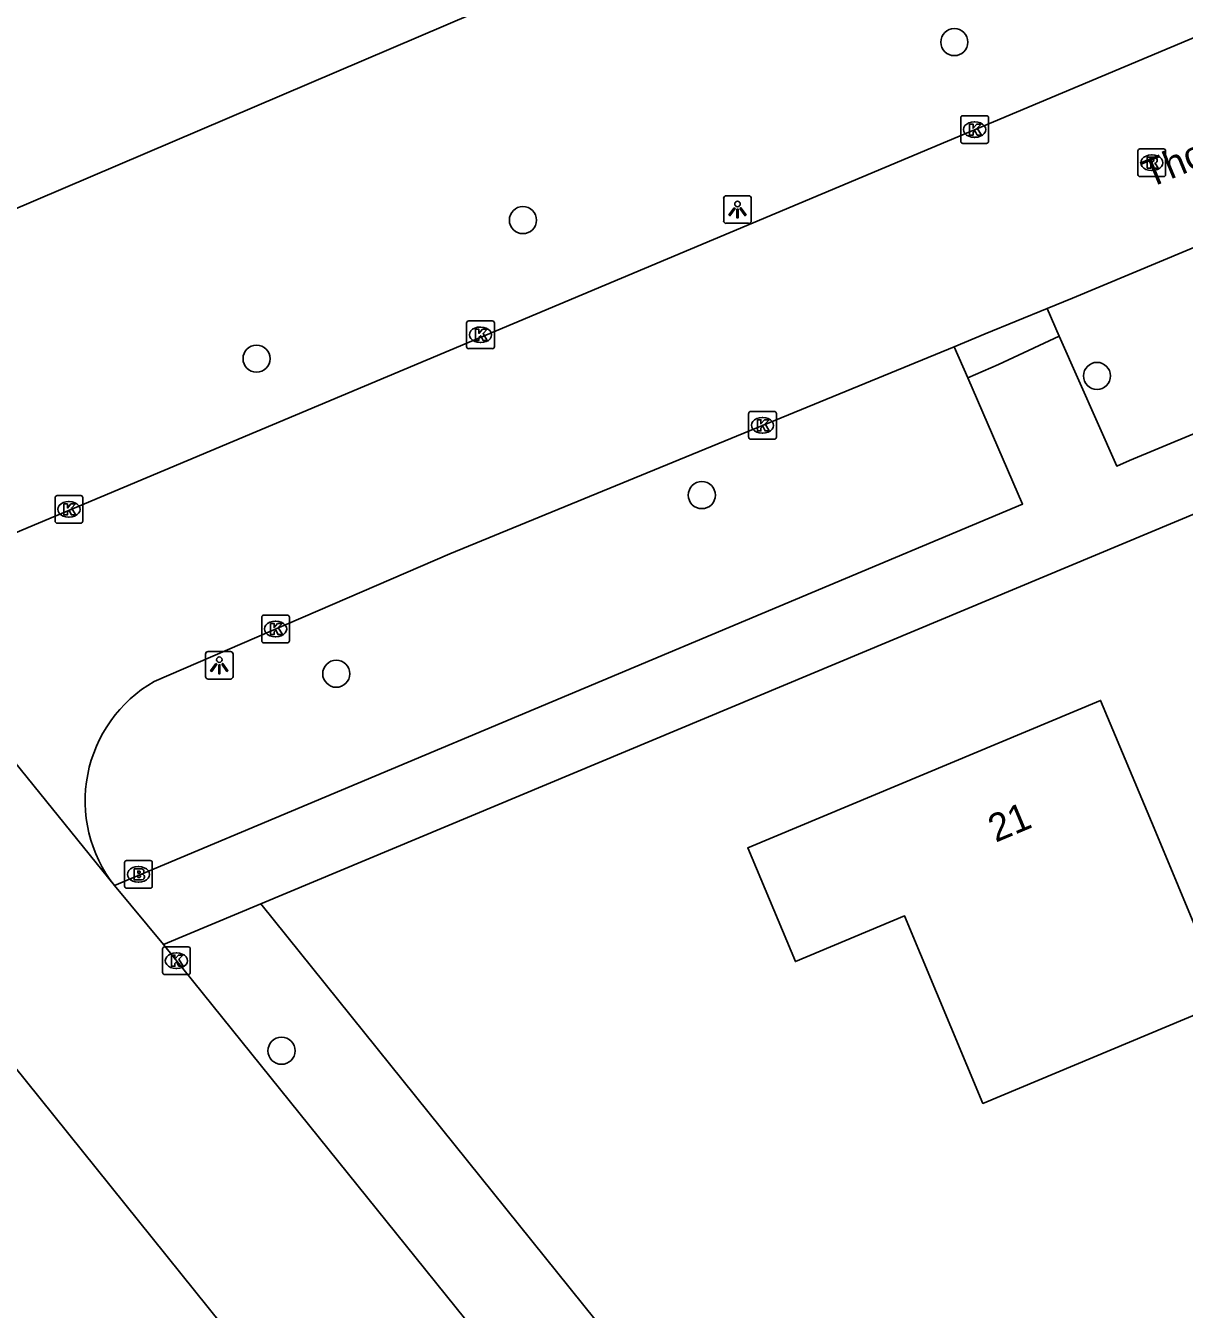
# Model space of a CAD drawing. Extents: x 162417 to 163721, y 384268 to 385416.
# Drawn here: x 163408.28 to 163450.09, y 384869.22 to 384915.55 of the extents above; entities that cross this region are included whole.
import ezdxf

# ---------------------------------------------------------------- set-up
doc = ezdxf.new("R2010")
doc.units = 0
for name, color, linetype in [('IMGEO_Berm_groen', 7, 'Continuous'), ('IMGEO_Boom', 7, 'Continuous'), ('IMGEO_Brandkraan', 7, 'Continuous'), ('IMGEO_Groenvoorziening', 7, 'Continuous'), ('IMGEO_Kolk', 7, 'Continuous'), ('IMGEO_Lichtpunt', 7, 'Continuous'), ('IMGEO_Openbare_ruimte_label', 7, 'Continuous'), ('IMGEO_Pand', 7, 'Continuous'), ('IMGEO_Pand_nummerreeks', 7, 'Continuous'), ('IMGEO_Rijbaan_lokaal_gesloten', 7, 'Continuous'), ('IMGEO_Rioolput', 7, 'Continuous'), ('IMGEO_Voetpad_open', 7, 'Continuous')]:
    doc.layers.add(name, color=color, linetype=linetype)

msp = doc.modelspace()

# ---------------------------------------------------------------- linework, layer by layer
at = {"layer": 'IMGEO_Berm_groen'}
msp.add_lwpolyline([(163435.391, 384860.693), (163416.764, 384883.847)], dxfattribs=at)
at = {"layer": 'IMGEO_Boom'}
for centre in [(163441.79, 384914.955), (163426.222, 384908.53), (163416.608, 384903.528), (163446.943, 384902.906), (163432.679, 384898.604), (163419.485, 384892.156), (163417.51, 384878.548)]:
    msp.add_circle(centre, 0.489, dxfattribs=at)
at = {"layer": 'IMGEO_Brandkraan'}
for p, q in [((163411.845, 384884.488), (163411.845, 384885.34)), ((163411.92, 384885.414), (163412.772, 384885.414)), ((163412.846, 384885.34), (163412.846, 384884.488)), ((163412.333, 384885.194), (163412.358, 384885.194)), ((163412.772, 384884.414), (163411.92, 384884.414)), ((163412.356, 384884.634), (163412.331, 384884.634))]:
    msp.add_line(p, q, dxfattribs=at)
for points in [[(163411.845, 384884.488), (163411.845, 384885.34)], [(163411.92, 384885.414), (163412.772, 384885.414)], [(163412.846, 384885.34), (163412.846, 384884.488)], [(163412.193, 384885.114), (163412.193, 384884.714), (163412.406, 384884.714)], [(163412.424, 384885.114), (163412.193, 384885.114)], [(163412.372, 384885.033), (163412.318, 384885.033), (163412.318, 384884.957)], [(163412.318, 384884.957), (163412.371, 384884.957)], [(163412.38, 384884.881), (163412.318, 384884.881), (163412.318, 384884.8)], [(163412.772, 384884.414), (163411.92, 384884.414)], [(163412.318, 384884.8), (163412.38, 384884.8)]]:
    msp.add_lwpolyline(points, dxfattribs=at)
for centre, radius, start, end in [((163411.922, 384885.338), 0.0765, 91.552, 178.448), ((163411.922, 384885.338), 0.0765, 91.552, 178.448), ((163412.77, 384885.338), 0.0765, 1.552, 88.448), ((163412.77, 384885.338), 0.0765, 1.552, 88.448), ((163412.373, 384884.995), 0.0379, 267.8285, 90.9355), ((163412.381, 384884.84), 0.0404, 269.8759, 90.5077), ((163412.428, 384884.969), 0.145, 59.4692, 91.5367), ((163412.453, 384885.016), 0.0922, 285.5137, 58.1501), ((163412.458, 384884.824), 0.105, 301.3115, 78.989), ((163411.922, 384884.49), 0.0765, 181.552, 268.448), ((163411.922, 384884.49), 0.0765, 181.552, 268.448), ((163412.412, 384884.965), 0.251, 268.6676, 293.5347), ((163412.77, 384884.49), 0.0765, 271.552, 358.448), ((163412.77, 384884.49), 0.0765, 271.552, 358.448)]:
    msp.add_arc(centre, radius, start, end, dxfattribs=at)
for centre, major_axis, ratio, start_param, end_param in [((163412.332, 384884.914), (-0.387, 0.002), 0.722429, 4.712389, 7.853982), ((163412.357, 384884.914), (-0.39, 0.002), 0.717154, 1.570796, 4.712389)]:
    msp.add_ellipse(centre, major_axis=major_axis, ratio=ratio, start_param=start_param, end_param=end_param, dxfattribs=at)
at = {"layer": 'IMGEO_Groenvoorziening'}
msp.add_lwpolyline([(163451.907, 384927.667), (163444.074, 384924.391), (163405.67, 384907.984), (163400.169, 384916.215), (163396.623, 384921.705), (163396.543, 384921.829)], dxfattribs=at)
at = {"layer": 'IMGEO_Kolk'}
for p, q in [((163442.024, 384911.372), (163442.024, 384912.224)), ((163442.099, 384912.298), (163442.951, 384912.298)), ((163443.025, 384912.224), (163443.025, 384911.372)), ((163442.512, 384912.078), (163442.537, 384912.078)), ((163442.951, 384911.298), (163442.099, 384911.298)), ((163442.535, 384911.518), (163442.51, 384911.518)), ((163424.19, 384903.964), (163424.19, 384904.816)), ((163424.265, 384904.89), (163425.117, 384904.89)), ((163425.191, 384904.816), (163425.191, 384903.964)), ((163424.678, 384904.67), (163424.703, 384904.67)), ((163425.117, 384903.89), (163424.265, 384903.89)), ((163424.701, 384904.11), (163424.676, 384904.11)), ((163434.369, 384900.697), (163434.369, 384901.549)), ((163434.444, 384901.623), (163435.296, 384901.623)), ((163435.37, 384901.549), (163435.37, 384900.697)), ((163434.857, 384901.403), (163434.882, 384901.403)), ((163435.296, 384900.623), (163434.444, 384900.623)), ((163434.88, 384900.843), (163434.855, 384900.843)), ((163409.336, 384897.663), (163409.336, 384898.515)), ((163409.411, 384898.589), (163410.263, 384898.589)), ((163409.824, 384898.369), (163409.849, 384898.369)), ((163410.337, 384898.515), (163410.337, 384897.663)), ((163409.847, 384897.809), (163409.822, 384897.809)), ((163410.263, 384897.589), (163409.411, 384897.589)), ((163416.794, 384893.345), (163416.794, 384894.197)), ((163416.869, 384894.271), (163417.721, 384894.271)), ((163417.795, 384894.197), (163417.795, 384893.345)), ((163417.282, 384894.051), (163417.307, 384894.051)), ((163417.721, 384893.271), (163416.869, 384893.271)), ((163417.305, 384893.491), (163417.28, 384893.491)), ((163413.215, 384881.373), (163413.215, 384882.225)), ((163413.29, 384882.299), (163414.142, 384882.299)), ((163413.703, 384882.079), (163413.728, 384882.079)), ((163414.216, 384882.225), (163414.216, 384881.373)), ((163414.142, 384881.299), (163413.29, 384881.299)), ((163413.726, 384881.519), (163413.701, 384881.519))]:
    msp.add_line(p, q, dxfattribs=at)
for points in [[(163442.024, 384911.372), (163442.024, 384912.224)], [(163442.099, 384912.298), (163442.951, 384912.298)], [(163443.025, 384912.224), (163443.025, 384911.372)], [(163442.345, 384911.998), (163442.468, 384911.998), (163442.468, 384911.847), (163442.598, 384911.998), (163442.762, 384911.998), (163442.616, 384911.847), (163442.769, 384911.598), (163442.617, 384911.598), (163442.532, 384911.762), (163442.468, 384911.695), (163442.468, 384911.598), (163442.345, 384911.598), (163442.345, 384911.998)], [(163442.951, 384911.298), (163442.099, 384911.298)], [(163424.19, 384903.964), (163424.19, 384904.816)], [(163424.265, 384904.89), (163425.117, 384904.89)], [(163425.191, 384904.816), (163425.191, 384903.964)], [(163424.511, 384904.59), (163424.634, 384904.59), (163424.634, 384904.439), (163424.764, 384904.59), (163424.928, 384904.59), (163424.782, 384904.439), (163424.935, 384904.19), (163424.783, 384904.19), (163424.698, 384904.354), (163424.634, 384904.287), (163424.634, 384904.19), (163424.511, 384904.19), (163424.511, 384904.59)], [(163425.117, 384903.89), (163424.265, 384903.89)], [(163434.369, 384900.697), (163434.369, 384901.549)], [(163434.444, 384901.623), (163435.296, 384901.623)], [(163435.37, 384901.549), (163435.37, 384900.697)], [(163434.69, 384901.323), (163434.813, 384901.323), (163434.813, 384901.172), (163434.943, 384901.323), (163435.107, 384901.323), (163434.961, 384901.172), (163435.114, 384900.923), (163434.962, 384900.923), (163434.877, 384901.087), (163434.813, 384901.02), (163434.813, 384900.923), (163434.69, 384900.923), (163434.69, 384901.323)], [(163435.296, 384900.623), (163434.444, 384900.623)], [(163409.336, 384897.663), (163409.336, 384898.515)], [(163409.411, 384898.589), (163410.263, 384898.589)], [(163409.657, 384898.289), (163409.78, 384898.289), (163409.78, 384898.138), (163409.91, 384898.289), (163410.074, 384898.289), (163409.928, 384898.138), (163410.081, 384897.889), (163409.929, 384897.889), (163409.844, 384898.053), (163409.78, 384897.986), (163409.78, 384897.889), (163409.657, 384897.889), (163409.657, 384898.289)], [(163410.337, 384898.515), (163410.337, 384897.663)], [(163410.263, 384897.589), (163409.411, 384897.589)], [(163416.794, 384893.345), (163416.794, 384894.197)], [(163416.869, 384894.271), (163417.721, 384894.271)], [(163417.795, 384894.197), (163417.795, 384893.345)], [(163417.115, 384893.971), (163417.238, 384893.971), (163417.238, 384893.82), (163417.368, 384893.971), (163417.532, 384893.971), (163417.386, 384893.82), (163417.539, 384893.571), (163417.387, 384893.571), (163417.302, 384893.735), (163417.238, 384893.668), (163417.238, 384893.571), (163417.115, 384893.571), (163417.115, 384893.971)], [(163417.721, 384893.271), (163416.869, 384893.271)], [(163413.215, 384881.373), (163413.215, 384882.225)], [(163413.29, 384882.299), (163414.142, 384882.299)], [(163414.216, 384882.225), (163414.216, 384881.373)], [(163413.536, 384881.999), (163413.659, 384881.999), (163413.659, 384881.848), (163413.789, 384881.999), (163413.953, 384881.999), (163413.807, 384881.848), (163413.96, 384881.599), (163413.808, 384881.599), (163413.723, 384881.763), (163413.659, 384881.696), (163413.659, 384881.599), (163413.536, 384881.599), (163413.536, 384881.999)], [(163414.142, 384881.299), (163413.29, 384881.299)]]:
    msp.add_lwpolyline(points, dxfattribs=at)
for centre, start, end in [((163442.101, 384912.222), 91.552, 178.448), ((163442.101, 384912.222), 91.552, 178.448), ((163442.949, 384912.222), 1.552, 88.448), ((163442.949, 384912.222), 1.552, 88.448), ((163442.101, 384911.374), 181.552, 268.448), ((163442.101, 384911.374), 181.552, 268.448), ((163442.949, 384911.374), 271.552, 358.448), ((163442.949, 384911.374), 271.552, 358.448), ((163424.267, 384904.814), 91.552, 178.448), ((163424.267, 384904.814), 91.552, 178.448), ((163425.115, 384904.814), 1.552, 88.448), ((163425.115, 384904.814), 1.552, 88.448), ((163424.267, 384903.966), 181.552, 268.448), ((163424.267, 384903.966), 181.552, 268.448), ((163425.115, 384903.966), 271.552, 358.448), ((163425.115, 384903.966), 271.552, 358.448), ((163434.446, 384901.547), 91.552, 178.448), ((163434.446, 384901.547), 91.552, 178.448), ((163435.294, 384901.547), 1.552, 88.448), ((163435.294, 384901.547), 1.552, 88.448), ((163434.446, 384900.699), 181.552, 268.448), ((163434.446, 384900.699), 181.552, 268.448), ((163435.294, 384900.699), 271.552, 358.448), ((163435.294, 384900.699), 271.552, 358.448), ((163409.413, 384898.513), 91.552, 178.448), ((163409.413, 384898.513), 91.552, 178.448), ((163410.261, 384898.513), 1.552, 88.448), ((163410.261, 384898.513), 1.552, 88.448), ((163409.413, 384897.665), 181.552, 268.448), ((163409.413, 384897.665), 181.552, 268.448), ((163410.261, 384897.665), 271.552, 358.448), ((163410.261, 384897.665), 271.552, 358.448), ((163416.871, 384894.195), 91.552, 178.448), ((163416.871, 384894.195), 91.552, 178.448), ((163417.719, 384894.195), 1.552, 88.448), ((163417.719, 384894.195), 1.552, 88.448), ((163416.871, 384893.347), 181.552, 268.448), ((163416.871, 384893.347), 181.552, 268.448), ((163417.719, 384893.347), 271.552, 358.448), ((163417.719, 384893.347), 271.552, 358.448), ((163413.292, 384882.223), 91.552, 178.448), ((163413.292, 384882.223), 91.552, 178.448), ((163414.14, 384882.223), 1.552, 88.448), ((163414.14, 384882.223), 1.552, 88.448), ((163413.292, 384881.375), 181.552, 268.448), ((163413.292, 384881.375), 181.552, 268.448), ((163414.14, 384881.375), 271.552, 358.448), ((163414.14, 384881.375), 271.552, 358.448)]:
    msp.add_arc(centre, 0.0765, start, end, dxfattribs=at)
for centre, major_axis, ratio, start_param, end_param in [((163442.511, 384911.798), (-0.387, 0.002), 0.722429, 4.712389, 7.853982), ((163442.536, 384911.798), (-0.39, 0.002), 0.717154, 1.570796, 4.712389), ((163424.677, 384904.39), (-0.387, 0.002), 0.722429, 4.712389, 7.853982), ((163424.702, 384904.39), (-0.39, 0.002), 0.717154, 1.570796, 4.712389), ((163434.856, 384901.123), (-0.387, 0.002), 0.722429, 4.712389, 7.853982), ((163434.881, 384901.123), (-0.39, 0.002), 0.717154, 1.570796, 4.712389), ((163409.823, 384898.089), (-0.387, 0.002), 0.722429, 4.712389, 7.853982), ((163409.848, 384898.089), (-0.39, 0.002), 0.717154, 1.570796, 4.712389), ((163417.281, 384893.771), (-0.387, 0.002), 0.722429, 4.712389, 7.853982), ((163417.306, 384893.771), (-0.39, 0.002), 0.717154, 1.570796, 4.712389), ((163413.702, 384881.799), (-0.387, 0.002), 0.722429, 4.712389, 7.853982), ((163413.727, 384881.799), (-0.39, 0.002), 0.717154, 1.570796, 4.712389)]:
    msp.add_ellipse(centre, major_axis=major_axis, ratio=ratio, start_param=start_param, end_param=end_param, dxfattribs=at)
at = {"layer": 'IMGEO_Lichtpunt'}
for p, q in [((163434.369, 384909.41), (163433.561, 384909.41)), ((163434.369, 384909.41), (163433.561, 384909.41)), ((163433.467, 384909.315), (163433.467, 384908.508)), ((163433.467, 384909.315), (163433.467, 384908.508)), ((163434.463, 384908.508), (163434.463, 384909.315)), ((163434.463, 384908.508), (163434.463, 384909.315)), ((163433.561, 384908.414), (163434.369, 384908.414)), ((163433.561, 384908.414), (163434.369, 384908.414)), ((163414.765, 384892.865), (163414.765, 384892.058)), ((163414.765, 384892.865), (163414.765, 384892.058)), ((163415.667, 384892.96), (163414.859, 384892.96)), ((163415.667, 384892.96), (163414.859, 384892.96)), ((163415.761, 384892.058), (163415.761, 384892.865)), ((163415.761, 384892.058), (163415.761, 384892.865)), ((163414.859, 384891.964), (163415.667, 384891.964)), ((163414.859, 384891.964), (163415.667, 384891.964))]:
    msp.add_line(p, q, dxfattribs=at)
for points in [[(163433.841, 384908.979), (163433.88, 384908.951), (163433.692, 384908.689), (163433.654, 384908.716), (163433.841, 384908.979)], [(163433.943, 384908.931), (163433.99, 384908.931), (163433.99, 384908.609), (163433.943, 384908.609), (163433.943, 384908.931)], [(163434.053, 384908.951), (163434.091, 384908.978), (163434.278, 384908.716), (163434.239, 384908.688), (163434.053, 384908.951)], [(163415.139, 384892.529), (163415.178, 384892.501), (163414.99, 384892.239), (163414.952, 384892.266), (163415.139, 384892.529)], [(163415.241, 384892.481), (163415.288, 384892.481), (163415.288, 384892.159), (163415.241, 384892.159), (163415.241, 384892.481)], [(163415.351, 384892.501), (163415.389, 384892.528), (163415.576, 384892.266), (163415.537, 384892.238), (163415.351, 384892.501)]]:
    msp.add_lwpolyline(points, dxfattribs=at)
for centre in [(163433.966, 384909.113), (163415.264, 384892.663)]:
    msp.add_circle(centre, 0.0994, dxfattribs=at)
for centre, start, end in [((163433.561, 384909.315), 90, 180), ((163433.561, 384909.315), 90, 180), ((163434.369, 384909.315), 0, 90), ((163434.369, 384909.315), 0, 90), ((163433.561, 384908.508), 180, 270), ((163433.561, 384908.508), 180, 270), ((163434.369, 384908.508), 270, 0), ((163434.369, 384908.508), 270, 360), ((163414.859, 384892.865), 90, 180), ((163414.859, 384892.865), 90, 180), ((163415.667, 384892.865), 0, 90), ((163415.667, 384892.865), 0, 90), ((163414.859, 384892.058), 180, 270), ((163414.859, 384892.058), 180, 270), ((163415.667, 384892.058), 270, 0), ((163415.667, 384892.058), 270, 360)]:
    msp.add_arc(centre, 0.0946, start, end, dxfattribs=at)
at = {"layer": 'IMGEO_Pand'}
msp.add_lwpolyline([(163452.721, 384875.26), (163450.755, 384879.963), (163442.825, 384876.648), (163439.997, 384883.414), (163436.056, 384881.766), (163434.339, 384885.871), (163447.071, 384891.193), (163448.999, 384886.58), (163450.737, 384882.421), (163455.413, 384884.376), (163457.624, 384879.188)], dxfattribs=at)
at = {"layer": 'IMGEO_Rijbaan_lokaal_gesloten'}
for points in [[(163455.799, 384917.384), (163407.071, 384896.895)], [(163445.138, 384905.339), (163446.057, 384905.716), (163468.041, 384914.893)], [(163441.787, 384903.962), (163442.907, 384904.422), (163445.138, 384905.339)], [(163412.912, 384891.876), (163423.587, 384896.488), (163441.787, 384903.962)], [(163411.476, 384884.508), (163400.236, 384898.404)], [(163413.249, 384882.384), (163411.476, 384884.508)], [(163432.532, 384858.437), (163413.249, 384882.384)], [(163406.766, 384879.335), (163446.26, 384830.213), (163448.546, 384827.421)]]:
    msp.add_lwpolyline(points, dxfattribs=at)
msp.add_arc((163415.393, 384887.568), 4.971, 119.9451, 217.9979, dxfattribs=at)
at = {"layer": 'IMGEO_Rioolput'}
for p, q in [((163448.417, 384910.175), (163448.417, 384911.027)), ((163448.492, 384911.101), (163449.344, 384911.101)), ((163448.905, 384910.881), (163448.93, 384910.881)), ((163449.418, 384911.027), (163449.418, 384910.175)), ((163448.928, 384910.321), (163448.903, 384910.321)), ((163449.344, 384910.101), (163448.492, 384910.101))]:
    msp.add_line(p, q, dxfattribs=at)
for points in [[(163448.417, 384910.175), (163448.417, 384911.027)], [(163448.492, 384911.101), (163449.344, 384911.101)], [(163449.006, 384910.799), (163448.754, 384910.801), (163448.754, 384910.401)], [(163449.418, 384911.027), (163449.418, 384910.175)], [(163448.754, 384910.401), (163448.878, 384910.401), (163448.878, 384910.563), (163448.889, 384910.563)], [(163448.932, 384910.72), (163448.878, 384910.72), (163448.878, 384910.639)], [(163448.878, 384910.639), (163448.93, 384910.639)], [(163448.936, 384910.534), (163449.007, 384910.401), (163449.147, 384910.401), (163449.082, 384910.527)], [(163449.344, 384910.101), (163448.492, 384910.101)]]:
    msp.add_lwpolyline(points, dxfattribs=at)
for centre, radius, start, end in [((163448.494, 384911.025), 0.0765, 91.552, 178.448), ((163448.494, 384911.025), 0.0765, 91.552, 178.448), ((163449.005, 384910.689), 0.109, 350.3612, 89.416), ((163449.342, 384911.025), 0.0765, 1.552, 88.448), ((163449.342, 384911.025), 0.0765, 1.552, 88.448), ((163448.888, 384910.51), 0.0533, 26.0293, 88.6989), ((163448.914, 384910.828), 0.19, 274.7715, 282.9687), ((163448.938, 384910.624), 0.0964, 77.0061, 93.1865), ((163448.952, 384910.681), 0.0378, 276.6634, 79.6772), ((163449.003, 384910.689), 0.112, 277.5842, 350.9817), ((163448.987, 384910.474), 0.108, 29.5134, 73.7905), ((163448.494, 384910.177), 0.0765, 181.552, 268.448), ((163448.494, 384910.177), 0.0765, 181.552, 268.448), ((163449.342, 384910.177), 0.0765, 271.552, 358.448), ((163449.342, 384910.177), 0.0765, 271.552, 358.448)]:
    msp.add_arc(centre, radius, start, end, dxfattribs=at)
for centre, major_axis, ratio, start_param, end_param in [((163448.904, 384910.601), (-0.387, 0.002), 0.722429, 4.712389, 7.853982), ((163448.929, 384910.601), (-0.39, 0.002), 0.717154, 1.570796, 4.712389)]:
    msp.add_ellipse(centre, major_axis=major_axis, ratio=ratio, start_param=start_param, end_param=end_param, dxfattribs=at)
at = {"layer": 'IMGEO_Voetpad_open'}
for points in [[(163416.764, 384883.847), (163498.731, 384918.106)], [(163468.711, 384914.14), (163470.764, 384909.278), (163448.119, 384899.859), (163447.653, 384899.653), (163445.58, 384904.341)], [(163445.58, 384904.341), (163445.138, 384905.339)], [(163442.277, 384902.833), (163443.384, 384903.314), (163443.745, 384903.492), (163445.58, 384904.341)], [(163441.787, 384903.962), (163442.277, 384902.833)], [(163442.277, 384902.833), (163444.255, 384898.281), (163411.476, 384884.508)], [(163413.249, 384882.384), (163416.764, 384883.847)]]:
    msp.add_lwpolyline(points, dxfattribs=at)

# ---------------------------------------------------------------- texts
at = {"layer": 'IMGEO_Openbare_ruimte_label'}
msp.add_text('Thorbeckelaan', height=1, rotation=22.4612, dxfattribs=at).set_placement((163448.833, 384909.678))
at = {"layer": 'IMGEO_Pand_nummerreeks'}
msp.add_text('21', height=1, rotation=22.685, dxfattribs=at).set_placement((163443.283, 384886.055))

doc.saveas('drawing.dxf')
